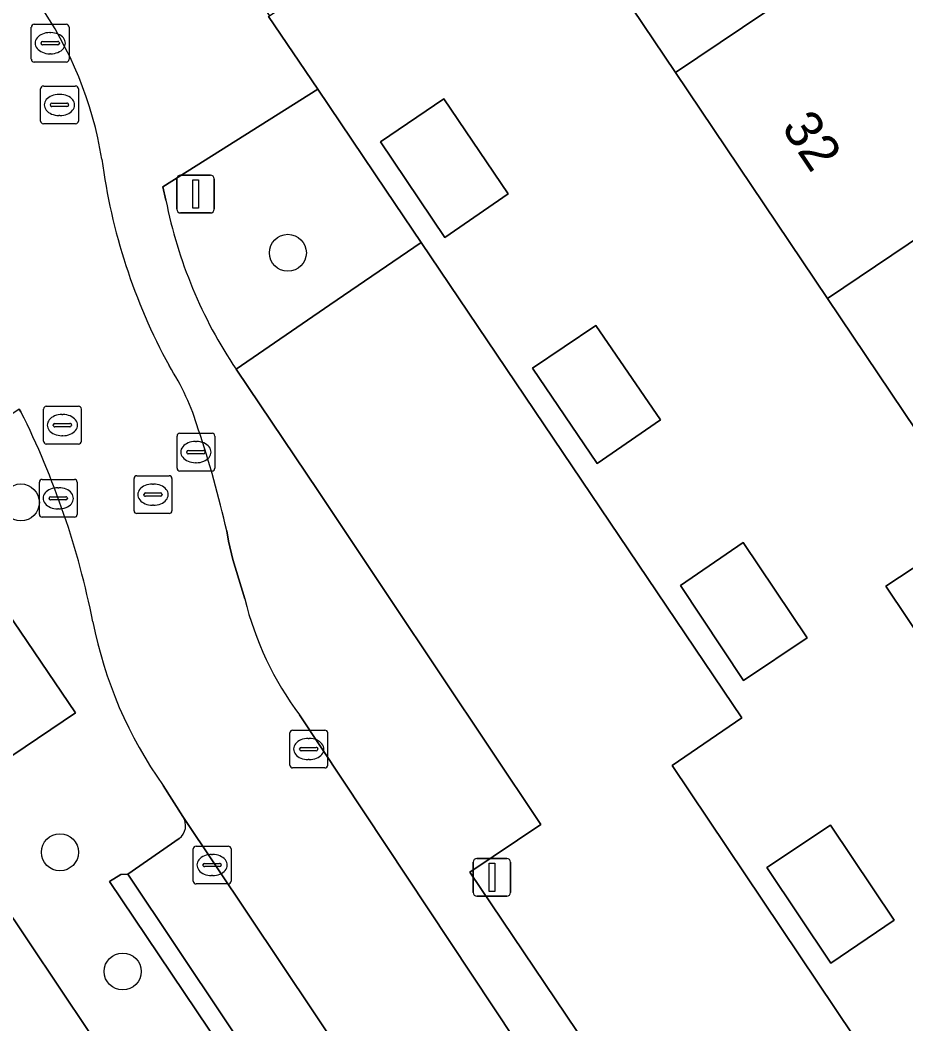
# Model space of a CAD drawing. Extents: x 158793 to 159888, y 384317 to 385256.
# Drawn here: x 159147.74 to 159171.17, y 384807.77 to 384834.32 of the extents above; entities that cross this region are included whole.
import ezdxf

# ---------------------------------------------------------------- set-up
doc = ezdxf.new("R2010")
doc.units = 0
for name, color, linetype in [('IMGEO_Boom', 7, 'Continuous'), ('IMGEO_Erf', 7, 'Continuous'), ('IMGEO_Groenvoorziening', 7, 'Continuous'), ('IMGEO_Kolk', 7, 'Continuous'), ('IMGEO_Lichtmast', 7, 'Continuous'), ('IMGEO_Pand', 7, 'Continuous'), ('IMGEO_Pand_nummerreeks', 7, 'Continuous'), ('IMGEO_Parkeervlak_open', 7, 'Continuous'), ('IMGEO_Rijbaan_lokaal_open', 7, 'Continuous'), ('IMGEO_Rioolput', 7, 'Continuous'), ('IMGEO_Voetpad_open', 7, 'Continuous')]:
    doc.layers.add(name, color=color, linetype=linetype)

msp = doc.modelspace()

# ---------------------------------------------------------------- linework, layer by layer
at = {"layer": 'IMGEO_Boom'}
for centre in [(159154.823, 384828.161), (159147.761, 384821.559), (159148.795, 384812.305), (159150.454, 384809.153)]:
    msp.add_circle(centre, 0.489, dxfattribs=at)
at = {"layer": 'IMGEO_Erf'}
for points in [[(159178.672, 384807.366), (159174.655, 384813.355), (159170.638, 384819.344), (159173.118, 384820.976), (159169.097, 384826.953), (159165.075, 384832.93), (159161.054, 384838.907), (159154.343, 384834.428), (159154.314, 384834.409), (159155.612, 384832.486), (159157.414, 384829.817), (159158.347, 384828.435), (159166.834, 384815.86), (159164.988, 384814.597), (159177.008, 384796.687)], [(159152.783, 384802.742), (159145.552, 384813.536), (159140.318, 384810.016), (159142.302, 384807.041)]]:
    msp.add_lwpolyline(points, dxfattribs=at)
for points in [[(159158.976, 384828.563), (159157.273, 384831.097), (159158.945, 384832.232), (159160.655, 384829.723)], [(159163.001, 384822.588), (159161.297, 384825.106), (159162.969, 384826.243), (159164.683, 384823.741)], [(159166.878, 384816.846), (159165.207, 384819.36), (159166.868, 384820.499), (159168.561, 384817.982)], [(159169.185, 384809.374), (159167.492, 384811.9), (159169.179, 384813.026), (159170.865, 384810.514)]]:
    msp.add_lwpolyline(points, close=True, dxfattribs=at)
at = {"layer": 'IMGEO_Groenvoorziening'}
for points in [[(159157.414, 384829.817), (159155.612, 384832.486), (159151.512, 384829.903), (159151.595, 384829.55)], [(159153.453, 384825.08), (159155.935, 384826.782), (159158.347, 384828.435), (159157.414, 384829.817)], [(159147.762, 384823.956), (159147.717, 384824.025), (159144.902, 384822.115), (159145.269, 384821.55), (159145.717, 384820.861), (159145.851, 384820.95), (159146.271, 384820.323), (159146.093, 384820.203), (159147.02, 384818.826), (159147.199, 384818.944), (159149.203, 384815.99), (159145.552, 384813.536), (159152.783, 384802.742), (159156.787, 384796.766), (159156.976, 384796.89), (159158.254, 384797.753), (159158.435, 384797.871)], [(159152.047, 384813.251), (159151.524, 384814.073)], [(159158.373, 384802.966), (159157.033, 384802.083), (159157.006, 384801.984), (159156.665, 384801.782), (159150.103, 384811.531), (159150.404, 384811.715), (159150.587, 384811.724), (159151.944, 384812.667)]]:
    msp.add_lwpolyline(points, dxfattribs=at)
for centre, radius, start, end in [((159163.745, 384831.979), 12.39, 191.3055, 213.8359), ((159128.143, 384814.13), 21.942, 11.2295, 26.6034), ((159160.659, 384820.559), 11.203, 191.0953, 215.3754), ((159151.683, 384813.014), 0.435, 306.9708, 33.0244)]:
    msp.add_arc(centre, radius, start, end, dxfattribs=at)
at = {"layer": 'IMGEO_Kolk'}
for p, q in [((159148.112, 384834.205), (159148.964, 384834.205)), ((159148.037, 384833.279), (159148.037, 384834.131)), ((159148.525, 384833.985), (159148.55, 384833.985)), ((159149.038, 384834.131), (159149.038, 384833.279)), ((159148.296, 384833.699), (159148.296, 384833.711)), ((159148.734, 384833.662), (159148.336, 384833.662)), ((159148.339, 384833.748), (159148.737, 384833.748)), ((159148.78, 384833.711), (159148.78, 384833.699)), ((159148.548, 384833.425), (159148.523, 384833.425)), ((159148.964, 384833.205), (159148.112, 384833.205)), ((159151.891, 384822.464), (159151.891, 384823.316)), ((159151.966, 384823.39), (159152.818, 384823.39)), ((159152.892, 384823.316), (159152.892, 384822.464)), ((159152.379, 384823.17), (159152.404, 384823.17)), ((159152.15, 384822.884), (159152.15, 384822.896)), ((159152.588, 384822.847), (159152.19, 384822.847)), ((159152.193, 384822.933), (159152.591, 384822.933)), ((159152.634, 384822.896), (159152.634, 384822.884)), ((159152.402, 384822.61), (159152.377, 384822.61)), ((159152.818, 384822.39), (159151.966, 384822.39)), ((159148.249, 384821.242), (159148.249, 384822.094)), ((159148.324, 384822.168), (159149.176, 384822.168)), ((159149.25, 384822.094), (159149.25, 384821.242)), ((159148.551, 384821.711), (159148.949, 384821.711)), ((159148.737, 384821.948), (159148.762, 384821.948)), ((159148.508, 384821.662), (159148.508, 384821.674)), ((159148.946, 384821.625), (159148.548, 384821.625)), ((159148.992, 384821.674), (159148.992, 384821.662)), ((159149.176, 384821.168), (159148.324, 384821.168)), ((159148.76, 384821.388), (159148.735, 384821.388)), ((159154.875, 384814.61), (159154.875, 384815.462)), ((159154.95, 384815.536), (159155.802, 384815.536)), ((159155.363, 384815.316), (159155.388, 384815.316)), ((159155.876, 384815.462), (159155.876, 384814.61)), ((159155.177, 384815.079), (159155.575, 384815.079)), ((159155.134, 384815.03), (159155.134, 384815.042)), ((159155.572, 384814.993), (159155.174, 384814.993)), ((159155.618, 384815.042), (159155.618, 384815.03)), ((159155.802, 384814.536), (159154.95, 384814.536)), ((159155.386, 384814.756), (159155.361, 384814.756)), ((159152.319, 384811.543), (159152.319, 384812.395)), ((159152.394, 384812.469), (159153.246, 384812.469)), ((159153.32, 384812.395), (159153.32, 384811.543)), ((159152.807, 384812.249), (159152.832, 384812.249)), ((159152.578, 384811.963), (159152.578, 384811.975)), ((159153.016, 384811.926), (159152.618, 384811.926)), ((159152.621, 384812.012), (159153.019, 384812.012)), ((159153.062, 384811.975), (159153.062, 384811.963)), ((159152.83, 384811.689), (159152.805, 384811.689)), ((159153.246, 384811.469), (159152.394, 384811.469))]:
    msp.add_line(p, q, dxfattribs=at)
for points in [[(159148.112, 384834.205), (159148.964, 384834.205)], [(159148.037, 384833.279), (159148.037, 384834.131)], [(159149.038, 384834.131), (159149.038, 384833.279)], [(159148.964, 384833.205), (159148.112, 384833.205)], [(159151.891, 384822.464), (159151.891, 384823.316)], [(159151.966, 384823.39), (159152.818, 384823.39)], [(159152.892, 384823.316), (159152.892, 384822.464)], [(159152.818, 384822.39), (159151.966, 384822.39)], [(159148.249, 384821.242), (159148.249, 384822.094)], [(159148.324, 384822.168), (159149.176, 384822.168)], [(159149.25, 384822.094), (159149.25, 384821.242)], [(159149.176, 384821.168), (159148.324, 384821.168)], [(159154.875, 384814.61), (159154.875, 384815.462)], [(159154.95, 384815.536), (159155.802, 384815.536)], [(159155.876, 384815.462), (159155.876, 384814.61)], [(159155.802, 384814.536), (159154.95, 384814.536)], [(159152.319, 384811.543), (159152.319, 384812.395)], [(159152.394, 384812.469), (159153.246, 384812.469)], [(159153.32, 384812.395), (159153.32, 384811.543)], [(159153.246, 384811.469), (159152.394, 384811.469)]]:
    msp.add_lwpolyline(points, dxfattribs=at)
for centre, radius, start, end in [((159148.114, 384834.129), 0.0765, 91.552, 178.448), ((159148.114, 384834.129), 0.0765, 91.552, 178.448), ((159148.962, 384834.129), 0.0765, 1.552, 88.448), ((159148.962, 384834.129), 0.0765, 1.552, 88.448), ((159148.336, 384833.708), 0.0403, 85.8775, 175.7526), ((159148.333, 384833.698), 0.0366, 178.938, 274.7102), ((159148.737, 384833.705), 0.043, 264.8664, 352.4533), ((159148.741, 384833.71), 0.0386, 1.7309, 96.639), ((159148.114, 384833.281), 0.0765, 181.552, 268.448), ((159148.114, 384833.281), 0.0765, 181.552, 268.448), ((159148.962, 384833.281), 0.0765, 271.552, 358.448), ((159148.962, 384833.281), 0.0765, 271.552, 358.448), ((159151.968, 384823.314), 0.0765, 91.552, 178.448), ((159151.968, 384823.314), 0.0765, 91.552, 178.448), ((159152.816, 384823.314), 0.0765, 1.552, 88.448), ((159152.816, 384823.314), 0.0765, 1.552, 88.448), ((159152.19, 384822.893), 0.0403, 85.8775, 175.7526), ((159152.187, 384822.883), 0.0366, 178.938, 274.7102), ((159152.591, 384822.89), 0.043, 264.8664, 352.4533), ((159152.595, 384822.895), 0.0386, 1.7309, 96.639), ((159151.968, 384822.466), 0.0765, 181.552, 268.448), ((159151.968, 384822.466), 0.0765, 181.552, 268.448), ((159152.816, 384822.466), 0.0765, 271.552, 358.448), ((159152.816, 384822.466), 0.0765, 271.552, 358.448), ((159148.326, 384822.092), 0.0765, 91.552, 178.448), ((159148.326, 384822.092), 0.0765, 91.552, 178.448), ((159149.174, 384822.092), 0.0765, 1.552, 88.448), ((159149.174, 384822.092), 0.0765, 1.552, 88.448), ((159148.548, 384821.671), 0.0403, 85.8775, 175.7526), ((159148.953, 384821.673), 0.0386, 1.7309, 96.639), ((159148.545, 384821.661), 0.0366, 178.938, 274.7102), ((159148.949, 384821.668), 0.043, 264.8664, 352.4533), ((159148.326, 384821.244), 0.0765, 181.552, 268.448), ((159148.326, 384821.244), 0.0765, 181.552, 268.448), ((159149.174, 384821.244), 0.0765, 271.552, 358.448), ((159149.174, 384821.244), 0.0765, 271.552, 358.448), ((159154.952, 384815.46), 0.0765, 91.552, 178.448), ((159154.952, 384815.46), 0.0765, 91.552, 178.448), ((159155.8, 384815.46), 0.0765, 1.552, 88.448), ((159155.8, 384815.46), 0.0765, 1.552, 88.448), ((159155.174, 384815.039), 0.0403, 85.8775, 175.7526), ((159155.579, 384815.041), 0.0386, 1.7309, 96.639), ((159155.171, 384815.029), 0.0366, 178.938, 274.7102), ((159155.575, 384815.036), 0.043, 264.8664, 352.4533), ((159154.952, 384814.612), 0.0765, 181.552, 268.448), ((159154.952, 384814.612), 0.0765, 181.552, 268.448), ((159155.8, 384814.612), 0.0765, 271.552, 358.448), ((159155.8, 384814.612), 0.0765, 271.552, 358.448), ((159152.396, 384812.393), 0.0765, 91.552, 178.448), ((159152.396, 384812.393), 0.0765, 91.552, 178.448), ((159153.244, 384812.393), 0.0765, 1.552, 88.448), ((159153.244, 384812.393), 0.0765, 1.552, 88.448), ((159152.618, 384811.972), 0.0403, 85.8775, 175.7526), ((159152.615, 384811.962), 0.0366, 178.938, 274.7102), ((159153.019, 384811.969), 0.043, 264.8664, 352.4533), ((159153.023, 384811.974), 0.0386, 1.7309, 96.639), ((159152.396, 384811.545), 0.0765, 181.552, 268.448), ((159152.396, 384811.545), 0.0765, 181.552, 268.448), ((159153.244, 384811.545), 0.0765, 271.552, 358.448), ((159153.244, 384811.545), 0.0765, 271.552, 358.448)]:
    msp.add_arc(centre, radius, start, end, dxfattribs=at)
for centre, major_axis, ratio, start_param, end_param in [((159148.524, 384833.705), (-0.387, 0.002), 0.722429, 4.712389, 7.853982), ((159148.549, 384833.705), (-0.39, 0.002), 0.717154, 1.570796, 4.712389), ((159152.378, 384822.89), (-0.387, 0.002), 0.722429, 4.712389, 7.853982), ((159152.403, 384822.89), (-0.39, 0.002), 0.717154, 1.570796, 4.712389), ((159148.736, 384821.668), (-0.387, 0.002), 0.722429, 4.712389, 7.853982), ((159148.761, 384821.668), (-0.39, 0.002), 0.717154, 1.570796, 4.712389), ((159155.362, 384815.036), (-0.387, 0.002), 0.722429, 4.712389, 7.853982), ((159155.387, 384815.036), (-0.39, 0.002), 0.717154, 1.570796, 4.712389), ((159152.806, 384811.969), (-0.387, 0.002), 0.722429, 4.712389, 7.853982), ((159152.831, 384811.969), (-0.39, 0.002), 0.717154, 1.570796, 4.712389)]:
    msp.add_ellipse(centre, major_axis=major_axis, ratio=ratio, start_param=start_param, end_param=end_param, dxfattribs=at)
at = {"layer": 'IMGEO_Lichtmast'}
for p, q in [((159151.987, 384830.215), (159152.777, 384830.215)), ((159152.777, 384830.215), (159151.987, 384830.215)), ((159151.887, 384829.315), (159151.887, 384830.115)), ((159151.887, 384830.115), (159151.887, 384829.315)), ((159152.877, 384830.115), (159152.877, 384829.315)), ((159152.877, 384829.315), (159152.877, 384830.115)), ((159152.777, 384829.215), (159151.987, 384829.215)), ((159151.987, 384829.215), (159152.777, 384829.215)), ((159159.825, 384812.144), (159160.615, 384812.144)), ((159160.615, 384812.144), (159159.825, 384812.144)), ((159159.725, 384811.244), (159159.725, 384812.044)), ((159159.725, 384812.044), (159159.725, 384811.244)), ((159160.715, 384812.044), (159160.715, 384811.244)), ((159160.715, 384811.244), (159160.715, 384812.044)), ((159160.615, 384811.144), (159159.825, 384811.144)), ((159159.825, 384811.144), (159160.615, 384811.144))]:
    msp.add_line(p, q, dxfattribs=at)
for points in [[(159152.307, 384830.09), (159152.457, 384830.09), (159152.457, 384829.34), (159152.307, 384829.34), (159152.307, 384830.09)], [(159160.145, 384812.019), (159160.295, 384812.019), (159160.295, 384811.269), (159160.145, 384811.269), (159160.145, 384812.019)]]:
    msp.add_lwpolyline(points, dxfattribs=at)
for centre, start, end in [((159151.987, 384830.115), 90, 180), ((159151.987, 384830.115), 90, 180), ((159152.777, 384830.115), 0, 90), ((159152.777, 384830.115), 360, 90), ((159151.987, 384829.315), 180, 270), ((159151.987, 384829.315), 180, 270), ((159152.777, 384829.315), 270, 0), ((159152.777, 384829.315), 270, 0), ((159159.825, 384812.044), 90, 180), ((159159.825, 384812.044), 90, 180), ((159160.615, 384812.044), 0, 90), ((159160.615, 384812.044), 360, 90), ((159159.825, 384811.244), 180, 270), ((159159.825, 384811.244), 180, 270), ((159160.615, 384811.244), 270, 0), ((159160.615, 384811.244), 270, 0)]:
    msp.add_arc(centre, 0.1, start, end, dxfattribs=at)
at = {"layer": 'IMGEO_Pand'}
for points in [[(159172.733, 384838.082), (159172.392, 384838.59), (159172.028, 384838.344), (159169.012, 384842.838), (159169.38, 384843.079), (159168.717, 384844.067), (159161.054, 384838.907), (159165.075, 384832.93)], [(159176.407, 384832.607), (159176.042, 384832.362), (159173.019, 384836.867), (159173.394, 384837.097), (159172.733, 384838.082), (159165.075, 384832.93), (159169.097, 384826.953), (159176.747, 384832.1)], [(159157.273, 384831.097), (159158.976, 384828.563), (159160.655, 384829.723), (159158.945, 384832.232)], [(159180.435, 384826.604), (159180.064, 384826.368), (159177.055, 384830.851), (159177.423, 384831.093), (159176.747, 384832.1), (159169.097, 384826.953), (159173.118, 384820.976), (159178.266, 384824.45), (159178.568, 384824), (159181.027, 384825.722), (159180.754, 384826.129)], [(159161.297, 384825.106), (159163.001, 384822.588), (159164.683, 384823.741), (159162.969, 384826.243)], [(159178.525, 384823.209), (159178.937, 384823.451), (159178.568, 384824), (159178.266, 384824.45), (159173.118, 384820.976), (159170.638, 384819.344), (159174.655, 384813.355), (159182.283, 384818.471), (159181.95, 384818.967), (159181.544, 384818.711)], [(159149.203, 384815.99), (159147.199, 384818.944), (159147.02, 384818.826), (159146.093, 384820.203), (159146.271, 384820.323), (159145.851, 384820.95), (159145.717, 384820.861), (159145.208, 384820.523), (159145.325, 384820.346), (159144.149, 384819.56), (159142.856, 384818.69), (159142.735, 384818.868), (159136.984, 384815.015), (159140.318, 384810.016), (159145.552, 384813.536)], [(159165.207, 384819.36), (159166.878, 384816.846), (159168.561, 384817.982), (159166.868, 384820.499)], [(159167.492, 384811.9), (159169.185, 384809.374), (159170.865, 384810.514), (159169.179, 384813.026)]]:
    msp.add_lwpolyline(points, close=True, dxfattribs=at)
at = {"layer": 'IMGEO_Parkeervlak_open'}
msp.add_lwpolyline([(159164.988, 384814.597), (159166.834, 384815.86), (159158.347, 384828.435), (159155.935, 384826.782), (159153.453, 384825.08), (159155.63, 384821.846), (159157.523, 384819.022), (159161.515, 384813.043), (159159.635, 384811.783), (159184.025, 384775.577), (159184.712, 384776.111), (159172.96, 384793.587), (159172.782, 384793.837), (159177.008, 384796.687)], close=True, dxfattribs=at)
for points in [[(159158.992, 384802.87), (159152.047, 384813.251)], [(159151.944, 384812.667), (159150.587, 384811.724), (159157.033, 384802.083), (159158.373, 384802.966)]]:
    msp.add_lwpolyline(points, dxfattribs=at)
msp.add_arc((159151.683, 384813.014), 0.435, 306.9708, 33.0244, dxfattribs=at)
at = {"layer": 'IMGEO_Rijbaan_lokaal_open'}
for points in [[(159147.717, 384824.025), (159147.762, 384823.956)], [(159153.683, 384819.012), (159153.366, 384820.052), (159153.256, 384820.531), (159153.205, 384820.804)], [(159151.524, 384814.073), (159152.047, 384813.251), (159158.992, 384802.87), (159159.132, 384802.662), (159166.508, 384791.721), (159166.581, 384791.613), (159173.549, 384781.267), (159173.689, 384781.073), (159176.027, 384777.523), (159179.355, 384772.545), (159182.539, 384774.63), (159182.487, 384774.708), (159155.131, 384815.938)]]:
    msp.add_lwpolyline(points, dxfattribs=at)
for centre, radius, start, end in [((159140.067, 384829.043), 9.965, 9.2261, 35.2676), ((159165.425, 384832.668), 15.654, 187.4404, 208.5906), ((159146.161, 384821.616), 6.568, 16.6419, 32.8305), ((159128.143, 384814.13), 21.942, 11.2295, 26.6034), ((159127.846, 384815.183), 25.974, 12.4972, 18.6673), ((159161.971, 384821.038), 8.532, 193.7359, 216.7095), ((159160.659, 384820.559), 11.203, 191.0953, 215.3754)]:
    msp.add_arc(centre, radius, start, end, dxfattribs=at)
at = {"layer": 'IMGEO_Rioolput'}
for p, q in [((159148.356, 384832.573), (159149.208, 384832.573)), ((159148.281, 384831.647), (159148.281, 384832.499)), ((159148.769, 384832.353), (159148.794, 384832.353)), ((159149.282, 384832.499), (159149.282, 384831.647)), ((159148.54, 384832.067), (159148.54, 384832.079)), ((159148.583, 384832.116), (159148.981, 384832.116)), ((159149.024, 384832.079), (159149.024, 384832.067)), ((159148.978, 384832.03), (159148.58, 384832.03)), ((159148.792, 384831.793), (159148.767, 384831.793)), ((159149.208, 384831.573), (159148.356, 384831.573)), ((159148.434, 384824.104), (159149.286, 384824.104)), ((159148.359, 384823.178), (159148.359, 384824.03)), ((159148.847, 384823.884), (159148.872, 384823.884)), ((159149.36, 384824.03), (159149.36, 384823.178)), ((159148.618, 384823.598), (159148.618, 384823.61)), ((159149.056, 384823.561), (159148.658, 384823.561)), ((159148.661, 384823.647), (159149.059, 384823.647)), ((159149.102, 384823.61), (159149.102, 384823.598)), ((159148.87, 384823.324), (159148.845, 384823.324)), ((159149.286, 384823.104), (159148.434, 384823.104)), ((159150.83, 384822.266), (159151.682, 384822.266)), ((159150.755, 384821.34), (159150.755, 384822.192)), ((159151.243, 384822.046), (159151.268, 384822.046)), ((159151.756, 384822.192), (159151.756, 384821.34)), ((159151.014, 384821.76), (159151.014, 384821.772)), ((159151.452, 384821.723), (159151.054, 384821.723)), ((159151.057, 384821.809), (159151.455, 384821.809)), ((159151.498, 384821.772), (159151.498, 384821.76)), ((159151.266, 384821.486), (159151.241, 384821.486)), ((159151.682, 384821.266), (159150.83, 384821.266))]:
    msp.add_line(p, q, dxfattribs=at)
for points in [[(159148.356, 384832.573), (159149.208, 384832.573)], [(159148.281, 384831.647), (159148.281, 384832.499)], [(159149.282, 384832.499), (159149.282, 384831.647)], [(159149.208, 384831.573), (159148.356, 384831.573)], [(159148.434, 384824.104), (159149.286, 384824.104)], [(159148.359, 384823.178), (159148.359, 384824.03)], [(159149.36, 384824.03), (159149.36, 384823.178)], [(159149.286, 384823.104), (159148.434, 384823.104)], [(159150.83, 384822.266), (159151.682, 384822.266)], [(159150.755, 384821.34), (159150.755, 384822.192)], [(159151.756, 384822.192), (159151.756, 384821.34)], [(159151.682, 384821.266), (159150.83, 384821.266)]]:
    msp.add_lwpolyline(points, dxfattribs=at)
for centre, radius, start, end in [((159148.358, 384832.497), 0.0765, 91.552, 178.448), ((159148.358, 384832.497), 0.0765, 91.552, 178.448), ((159149.206, 384832.497), 0.0765, 1.552, 88.448), ((159149.206, 384832.497), 0.0765, 1.552, 88.448), ((159148.58, 384832.076), 0.0403, 85.8775, 175.7526), ((159148.577, 384832.066), 0.0366, 178.938, 274.7102), ((159148.981, 384832.073), 0.043, 264.8664, 352.4533), ((159148.985, 384832.078), 0.0386, 1.7309, 96.639), ((159148.358, 384831.649), 0.0765, 181.552, 268.448), ((159148.358, 384831.649), 0.0765, 181.552, 268.448), ((159149.206, 384831.649), 0.0765, 271.552, 358.448), ((159149.206, 384831.649), 0.0765, 271.552, 358.448), ((159148.436, 384824.028), 0.0765, 91.552, 178.448), ((159148.436, 384824.028), 0.0765, 91.552, 178.448), ((159149.284, 384824.028), 0.0765, 1.552, 88.448), ((159149.284, 384824.028), 0.0765, 1.552, 88.448), ((159148.658, 384823.607), 0.0403, 85.8775, 175.7526), ((159148.655, 384823.597), 0.0366, 178.938, 274.7102), ((159149.059, 384823.604), 0.043, 264.8664, 352.4533), ((159149.063, 384823.609), 0.0386, 1.7309, 96.639), ((159148.436, 384823.18), 0.0765, 181.552, 268.448), ((159148.436, 384823.18), 0.0765, 181.552, 268.448), ((159149.284, 384823.18), 0.0765, 271.552, 358.448), ((159149.284, 384823.18), 0.0765, 271.552, 358.448), ((159150.832, 384822.19), 0.0765, 91.552, 178.448), ((159150.832, 384822.19), 0.0765, 91.552, 178.448), ((159151.68, 384822.19), 0.0765, 1.552, 88.448), ((159151.68, 384822.19), 0.0765, 1.552, 88.448), ((159151.054, 384821.769), 0.0403, 85.8775, 175.7526), ((159151.051, 384821.759), 0.0366, 178.938, 274.7102), ((159151.455, 384821.766), 0.043, 264.8664, 352.4533), ((159151.459, 384821.771), 0.0386, 1.7309, 96.639), ((159150.832, 384821.342), 0.0765, 181.552, 268.448), ((159150.832, 384821.342), 0.0765, 181.552, 268.448), ((159151.68, 384821.342), 0.0765, 271.552, 358.448), ((159151.68, 384821.342), 0.0765, 271.552, 358.448)]:
    msp.add_arc(centre, radius, start, end, dxfattribs=at)
for centre, major_axis, ratio, start_param, end_param in [((159148.768, 384832.073), (-0.387, 0.002), 0.722429, 4.712389, 7.853982), ((159148.793, 384832.073), (-0.39, 0.002), 0.717154, 1.570796, 4.712389), ((159148.846, 384823.604), (-0.387, 0.002), 0.722429, 4.712389, 7.853982), ((159148.871, 384823.604), (-0.39, 0.002), 0.717154, 1.570796, 4.712389), ((159151.242, 384821.766), (-0.387, 0.002), 0.722429, 4.712389, 7.853982), ((159151.267, 384821.766), (-0.39, 0.002), 0.717154, 1.570796, 4.712389)]:
    msp.add_ellipse(centre, major_axis=major_axis, ratio=ratio, start_param=start_param, end_param=end_param, dxfattribs=at)
at = {"layer": 'IMGEO_Voetpad_open'}
for points in [[(159151.595, 384829.55), (159151.512, 384829.903), (159155.612, 384832.486), (159154.314, 384834.409), (159154.343, 384834.428), (159154.011, 384834.902), (159168.401, 384844.531), (159179.731, 384852.112), (159183.747, 384854.799), (159185.084, 384855.667), (159183.957, 384858.019), (159182.672, 384857.168), (159178.617, 384854.449), (159169.48, 384848.323), (159149.746, 384835.092), (159147.91, 384837.853), (159147.886, 384837.889), (159145.281, 384841.77), (159145.236, 384841.838), (159129.189, 384865.748)], [(159155.131, 384815.938), (159182.487, 384774.708), (159182.539, 384774.63), (159184.025, 384775.577), (159159.635, 384811.783), (159161.515, 384813.043), (159157.523, 384819.022), (159155.63, 384821.846), (159153.453, 384825.08)], [(159153.205, 384820.804), (159153.256, 384820.531), (159153.366, 384820.052), (159153.683, 384819.012)]]:
    msp.add_lwpolyline(points, dxfattribs=at)
msp.add_lwpolyline([(159150.587, 384811.724), (159150.404, 384811.715), (159150.103, 384811.531), (159156.665, 384801.782), (159157.006, 384801.984), (159157.033, 384802.083)], close=True, dxfattribs=at)
for centre, radius, start, end in [((159140.067, 384829.043), 9.965, 9.2261, 35.2676), ((159165.425, 384832.668), 15.654, 187.4404, 208.5906), ((159163.745, 384831.979), 12.39, 191.3055, 213.8359), ((159146.161, 384821.616), 6.568, 16.6419, 32.8305), ((159127.846, 384815.183), 25.974, 12.4972, 18.6673), ((159161.971, 384821.038), 8.532, 193.7359, 216.7095)]:
    msp.add_arc(centre, radius, start, end, dxfattribs=at)

# ---------------------------------------------------------------- texts
at = {"layer": 'IMGEO_Pand_nummerreeks'}
msp.add_text('32', height=1, rotation=303.9304, dxfattribs=at).set_placement((159167.863, 384831.474))

doc.saveas('drawing.dxf')
